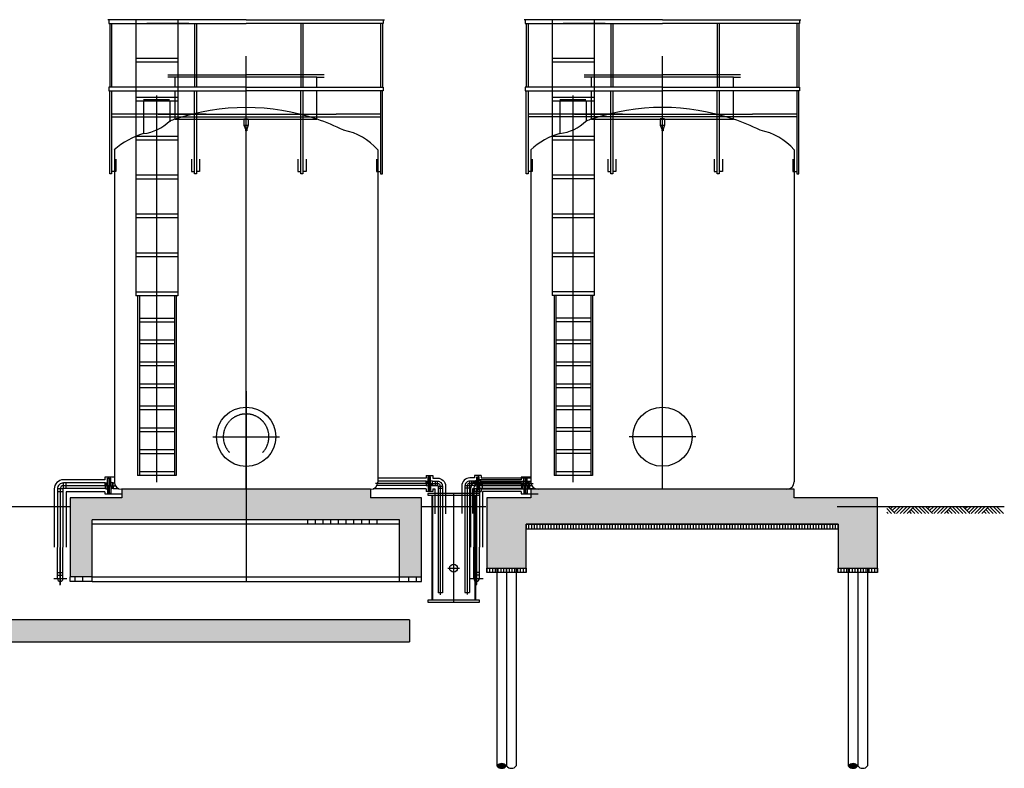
# Model space of a CAD drawing. Header units: metres. Extents: x -270273 to 328371, y -146885 to 591473.
# Tile 430 of 473: x 12842 to 24054, y 535711 to 544242. Entities that reach past the tile are written whole.
import ezdxf

# ---------------------------------------------------------------- set-up
doc = ezdxf.new("R2010")
doc.units = ezdxf.units.M
doc.linetypes.add('ACAD_ISO02W100', pattern=[15, 12, -3])
doc.layers.get('0').update_dxf_attribs({"color": 151})
for name, color, linetype in [('Iv-Hatch', 253, 'Continuous'), ('Iv-Lines 018', 1, 'Continuous'), ('Iv-status-bestaand', 90, 'Continuous'), ('Iv-status-nieuw', 170, 'Continuous'), ('Iv-status-sloop', 10, 'Continuous'), ('ZU_B_D_EB00--E-BETON~-_-----', 1, 'Continuous')]:
    doc.layers.add(name, color=color, linetype=linetype)

# ---------------------------------------------------------------- blocks, each defined once
blk = doc.blocks.new('Lavafilter VA')
for p, q in [((-1527, 5351), (-1568, 5351)), ((-1546, 5309), (-1546, 4582)), ((-1525, 5309), (-1525, 4582)), ((-1249, 5351), (-1249, 2206)), ((-645, 5351), (-1124, 5351)), ((-645, 5309), (-1124, 5309)), ((-770, 5350), (-770, 2206)), ((-581, 5309), (-581, 4582)), ((-560, 5309), (-560, 4582)), ((630, 5309), (630, 4582)), ((651, 5309), (651, 4582)), ((1537, 5309), (1537, 4582)), ((1538, 5351), (1580, 5351)), ((1558, 5309), (1558, 4582)), ((6, 4416), (6, 4935)), ((-770, 4908), (-1249, 4908)), ((-770, 4866), (-1249, 4866)), ((-884, 4722), (6, 4722)), ((896, 4722), (6, 4722)), ((-802, 4697), (-884, 4697)), ((813, 4697), (-802, 4697)), ((-802, 4582), (-802, 4697)), ((813, 4582), (813, 4697)), ((813, 4697), (896, 4697)), ((-1009, 82), (-1009, 4487)), ((-802, 4217), (-802, 4540)), ((813, 4217), (813, 4540)), ((-770, 4464), (-1249, 4464)), ((-770, 4423), (-1249, 4423)), ((-1161, 4443), (-867, 4443)), ((-1161, 4428), (-867, 4428)), ((6, 0), (6, 4416)), ((-449, 4275), (-1525, 4275)), ((-994, 4275), (1030, 4275)), ((1537, 4275), (1030, 4275)), ((1537, 4242), (-1525, 4242)), ((-802, 4217), (813, 4217)), ((31, 4219), (-19, 4219)), ((-19, 4219), (-19, 4148)), ((-19, 4148), (-1, 4105)), ((-19, 4148), (31, 4148)), ((31, 4148), (13, 4105)), ((31, 4219), (31, 4148)), ((-1, 4105), (6, 4105)), ((-1, 4105), (-1, 4085)), ((-1, 4085), (6, 4085)), ((13, 4105), (6, 4105)), ((13, 4085), (6, 4085)), ((13, 4105), (13, 4085)), ((-770, 4021), (-1249, 4021)), ((-770, 3979), (-1249, 3979)), ((-1494, 3868), (-1494, 115)), ((1506, 3868), (1506, 83)), ((-1479, 3763), (-1479, 3620)), ((-617, 3763), (-617, 3620)), ((-524, 3763), (-524, 3620)), ((595, 3763), (595, 3620)), ((688, 3763), (688, 3620)), ((1491, 3763), (1491, 3620)), ((-1479, 3620), (-1527, 3620)), ((-617, 3620), (-581, 3620)), ((-524, 3620), (-560, 3620)), ((595, 3620), (630, 3620)), ((688, 3620), (651, 3620)), ((1491, 3620), (1538, 3620)), ((-770, 3578), (-1249, 3578)), ((-770, 3536), (-1249, 3536)), ((-770, 3134), (-1249, 3134)), ((-770, 3093), (-1249, 3093)), ((-1494, 2762), (-1494, 115)), ((-770, 2691), (-1249, 2691)), ((-770, 2649), (-1249, 2649)), ((-770, 2248), (-1249, 2248)), ((-770, 2206), (-1249, 2206)), ((-1229, 2206), (-1229, 156)), ((-1209, 2206), (-1209, 156)), ((-809, 2206), (-809, 156)), ((-789, 2206), (-789, 156)), ((-809, 1948), (-1209, 1948)), ((-809, 1906), (-1209, 1906)), ((-809, 1698), (-1209, 1698)), ((-809, 1656), (-1209, 1656)), ((-809, 1448), (-1209, 1448)), ((-809, 1406), (-1209, 1406)), ((-809, 1198), (-1209, 1198)), ((-809, 1156), (-1209, 1156)), ((-809, 948), (-1209, 948)), ((-809, 906), (-1209, 906)), ((-809, 698), (-1209, 698)), ((-809, 656), (-1209, 656)), ((-374, 599), (386, 599)), ((-809, 448), (-1209, 448)), ((-809, 406), (-1209, 406)), ((-1494, 138), (-1601, 138)), ((-1601, 138), (-1601, 108)), ((-1572, 85), (-1572, 128)), ((-1572, 41), (-1572, 128)), ((-1572, 128), (-1557, 128)), ((-1557, 128), (-1557, 100)), ((-1557, 128), (-1557, 41)), ((-1536, 128), (-1551, 128)), ((-1551, 128), (-1551, 100)), ((-1551, 128), (-1551, 41)), ((-1536, 85), (-1536, 128)), ((-1536, 41), (-1536, 128)), ((-1494, 115), (-1494, 83)), ((-789, 156), (-1229, 156)), ((-809, 198), (-1209, 198)), ((1506, 116), (1506, 84)), ((2055, 156), (2131, 156)), ((2055, 156), (2055, 128)), ((2079, 100), (2079, 142)), ((2079, 67), (2079, 142)), ((2079, 142), (2091, 142)), ((2091, 142), (2091, 67)), ((2091, 142), (2091, 110)), ((2095, 142), (2095, 67)), ((2095, 142), (2095, 110)), ((2107, 142), (2095, 142)), ((2107, 100), (2107, 142)), ((2107, 67), (2107, 142)), ((2131, 156), (2131, 128)), ((-1599, 41), (-1599, 74)), ((-1599, 74), (-1589, 74)), ((-1599, 41), (-1599, 8)), ((-1599, 8), (-1589, 8)), ((-1589, 74), (-1575, 79)), ((-1589, 74), (-1589, 41)), ((-1589, 8), (-1589, 41)), ((-1589, 8), (-1575, 3)), ((-1572, 41), (-1572, -47)), ((-1554, 97), (-1557, 100)), ((-1557, -47), (-1557, 41)), ((-1554, 97), (-1551, 100)), ((-1554, 97), (-1554, 97)), ((-1554, 97), (-1554, 41)), ((-1554, 97), (-1554, 97)), ((-1554, 97), (-1554, 41)), ((-1554, -15), (-1554, 41)), ((-1554, -15), (-1554, 41)), ((-1554, 41), (-1475, 41)), ((-1551, -47), (-1551, 41)), ((-1536, 41), (-1536, -47)), ((-1519, 74), (-1532, 79)), ((-1519, 8), (-1532, 3)), ((-1509, 74), (-1519, 74)), ((-1519, 74), (-1519, 41)), ((-1519, 8), (-1519, 41)), ((-1509, 8), (-1519, 8)), ((-1509, 41), (-1509, 74)), ((-1509, 41), (-1509, 8)), ((1423, 0), (-1411, 0)), ((2074, 67), (1479, 67)), ((2055, 6), (2055, -26)), ((2057, 67), (2057, 91)), ((2057, 91), (2063, 91)), ((2057, 67), (2057, 43)), ((2057, 43), (2063, 43)), ((2063, 91), (2075, 96)), ((2063, 91), (2063, 67)), ((2063, 43), (2063, 67)), ((2063, 43), (2075, 38)), ((2079, 67), (2079, -8)), ((2079, 34), (2079, -8)), ((2093, 108), (2091, 110)), ((2091, -8), (2091, 67)), ((2093, 26), (2091, 24)), ((2091, -8), (2091, 24)), ((2093, 108), (2095, 110)), ((2093, 108), (2093, 67)), ((2093, 108), (2093, 108)), ((2093, 108), (2093, 108)), ((2093, 108), (2093, 67)), ((2093, 26), (2093, 67)), ((2093, 26), (2093, 67)), ((2093, 26), (2093, 26)), ((2093, 26), (2095, 24)), ((2093, 26), (2093, 26)), ((2093, 26), (2093, 26)), ((2093, 26), (2093, 26)), ((2095, -8), (2095, 67)), ((2095, -8), (2095, 24)), ((2107, 67), (2107, -8)), ((2107, 34), (2107, -8)), ((2123, 91), (2110, 96)), ((2123, 43), (2110, 38)), ((2129, 91), (2123, 91)), ((2123, 91), (2123, 67)), ((2123, 43), (2123, 67)), ((2129, 43), (2123, 43)), ((2129, 67), (2129, 91)), ((2129, 67), (2129, 43)), ((2131, 6), (2131, -26)), ((-1601, -27), (-1601, -52)), ((-1601, -52), (-1409, -52)), ((-1572, -3), (-1572, -47)), ((-1572, -47), (-1557, -47)), ((-1554, -15), (-1557, -18)), ((-1557, -47), (-1557, -18)), ((-1554, -15), (-1554, -15)), ((-1554, -15), (-1551, -18)), ((-1554, -15), (-1554, -15)), ((-1551, -47), (-1551, -18)), ((-1536, -47), (-1551, -47)), ((-1536, -3), (-1536, -47)), ((2131, -26), (2055, -26)), ((2079, -8), (2091, -8)), ((2107, -8), (2095, -8)), ((2119, -65), (2119, -1265)), ((2129, -65), (2129, -1265)), ((2369, -49), (2369, -1285)), ((2610, -65), (2610, -1265)), ((2619, -65), (2619, -1265)), ((2304, -899), (2434, -899)), ((2241, -1178), (2191, -1178))]:
    blk.add_line(p, q)
at = {"linetype": 'Continuous'}
for p, q in [((-2079, 4), (-2142, 4)), ((-2074, 9), (-2074, 72)), ((-2043, 9), (-2043, 72)), ((2161, 42), (2161, 92)), ((2186, 42), (2186, 92)), ((2191, 37), (2241, 37)), ((2191, 12), (2241, 12)), ((-2079, -27), (-2142, -27))]:
    blk.add_line(p, q, dxfattribs=at)
at = {"flags": 128}
for points in [[(6, 5351), (-1557, 5351), (-1557, 5309), (6, 5309)], [(6, 5351), (1568, 5351), (1568, 5309), (6, 5309)], [(6, 4582), (-1557, 4582), (-1557, 4540), (6, 4540)], [(-1525, 4540), (-1525, 3595), (-1546, 3595), (-1546, 4540)], [(-560, 4540), (-560, 3595), (-581, 3595), (-581, 4540)], [(6, 4582), (1568, 4582), (1568, 4540), (6, 4540)], [(651, 4540), (651, 3595), (630, 3595), (630, 4540)], [(1537, 4540), (1537, 3595), (1558, 3595), (1558, 4540)], [(-1509, 72), (-1493, 72)], [(-1509, 10), (-1450, 10)], [(2057, 43), (1495, 43)], [(2057, 91), (1506, 91)]]:
    blk.add_lwpolyline(points, dxfattribs=at)
for points in [[(-1161, 4428), (-1161, 4054)], [(-864, 4428), (-864, 4189)], [(2055, 7), (1451, 6)], [(2131, 6), (2155, 6), (2155, -278)], [(-1601, -27), (-2043, -27), (-2043, -661)], [(2191, -49), (2191, -1178)], [(2241, -49), (2241, -1178)]]:
    blk.add_lwpolyline(points)
for points in [[(2055, 128), (1506, 128, 0.414214)], [(2131, 128), (2186, 128, -0.414214), (2277, 37), (2277, -278)], [(-1601, 108), (-2074, 108, 0.414214), (-2178, 4), (-2178, -661)], [(-1599, 72), (-2074, 72, 0.414214), (-2142, 4), (-2142, -661)], [(-1554, 41), (-2074, 41, 0.414214), (-2111, 4), (-2111, -661)], [(-1599, 9), (-2074, 9, 0.414214), (-2079, 4), (-2079, -661)], [(2093, 67), (2186, 67, -0.414214), (2216, 37), (2216, -1201)], [(2123, 92), (2186, 92, -0.414214), (2241, 37), (2241, -49)], [(2123, 42), (2186, 42, -0.414214), (2191, 37), (2191, -49)]]:
    blk.add_lwpolyline(points, format="xyb")
for points in [[(2077, -65), (2662, -65), (2662, -49), (2077, -49)], [(2077, -1285), (2662, -1285), (2662, -1265), (2077, -1265)]]:
    blk.add_lwpolyline(points, close=True)
blk.add_circle((2369, -899), 45)
for centre, radius, start, end in [((6, 1852), 2499, 71.1462, 108.8538), ((-1222, 4562), 512, 276.838, 314.2497), ((6, 1852), 2500, 108.8538, 110.3691), ((6, 1852), 2500, 63.6122, 71.1462), ((-925, 3241), 847, 106.1774, 132.2491), ((986, 3415), 689, 41.0673, 79.0595), ((-1578, 85), 6, 292.2359, 0), ((-1578, -3), 6, 0, 67.7641), ((-1530, 85), 6, 180, 247.7641), ((-1530, -3), 6, 112.2359, 180), ((-1411, 83), 83.3, 180, 270), ((1423, 83), 83.3, 270, 0), ((2074, 100), 4.8, 291.1486, 0), ((2074, 34), 4.8, 0, 68.8514), ((2112, 100), 4.8, 180, 248.8514), ((2112, 34), 4.8, 111.1486, 180)]:
    blk.add_arc(centre, radius, start, end)
blk = doc.blocks.new('Lavafilter 2 front')
for p, q in [((-1527, 5351), (-1568, 5351)), ((-1546, 5309), (-1546, 4582)), ((-1525, 5309), (-1525, 4582)), ((-1249, 5351), (-1249, 2206)), ((-645, 5351), (-1124, 5351)), ((-645, 5309), (-1124, 5309)), ((-770, 5350), (-770, 2206)), ((-581, 5309), (-581, 4582)), ((-560, 5309), (-560, 4582)), ((630, 5309), (630, 4582)), ((651, 5309), (651, 4582)), ((1537, 5309), (1537, 4582)), ((1538, 5351), (1580, 5351)), ((1558, 5309), (1558, 4582)), ((6, 4416), (6, 4935)), ((-770, 4908), (-1249, 4908)), ((-770, 4866), (-1249, 4866)), ((-884, 4722), (6, 4722)), ((896, 4722), (6, 4722)), ((-802, 4697), (-884, 4697)), ((813, 4697), (-802, 4697)), ((-802, 4582), (-802, 4697)), ((813, 4582), (813, 4697)), ((813, 4697), (896, 4697)), ((-1009, 82), (-1009, 4487)), ((-802, 4217), (-802, 4540)), ((813, 4217), (813, 4540)), ((-770, 4464), (-1249, 4464)), ((-770, 4423), (-1249, 4423)), ((-1161, 4443), (-867, 4443)), ((-1161, 4428), (-867, 4428)), ((6, 0), (6, 4416)), ((-449, 4275), (-1525, 4275)), ((-994, 4275), (1030, 4275)), ((1537, 4275), (1030, 4275)), ((1537, 4242), (-1525, 4242)), ((-802, 4217), (813, 4217)), ((31, 4219), (-19, 4219)), ((-19, 4219), (-19, 4148)), ((-19, 4148), (-1, 4105)), ((-19, 4148), (31, 4148)), ((31, 4148), (13, 4105)), ((31, 4219), (31, 4148)), ((-1, 4105), (6, 4105)), ((-1, 4105), (-1, 4085)), ((-1, 4085), (6, 4085)), ((13, 4105), (6, 4105)), ((13, 4085), (6, 4085)), ((13, 4105), (13, 4085)), ((-770, 4021), (-1249, 4021)), ((-770, 3979), (-1249, 3979)), ((-1494, 3868), (-1494, 115)), ((1506, 3868), (1506, 83)), ((-1479, 3763), (-1479, 3620)), ((-617, 3763), (-617, 3620)), ((-524, 3763), (-524, 3620)), ((595, 3763), (595, 3620)), ((688, 3763), (688, 3620)), ((1491, 3763), (1491, 3620)), ((-1479, 3620), (-1527, 3620)), ((-617, 3620), (-581, 3620)), ((-524, 3620), (-560, 3620)), ((595, 3620), (630, 3620)), ((688, 3620), (651, 3620)), ((1491, 3620), (1538, 3620)), ((-770, 3578), (-1249, 3578)), ((-770, 3536), (-1249, 3536)), ((-770, 3134), (-1249, 3134)), ((-770, 3093), (-1249, 3093)), ((-1494, 2762), (-1494, 115)), ((-770, 2691), (-1249, 2691)), ((-770, 2649), (-1249, 2649)), ((-770, 2248), (-1249, 2248)), ((-770, 2206), (-1249, 2206)), ((-1229, 2206), (-1229, 156)), ((-1209, 2206), (-1209, 156)), ((-809, 2206), (-809, 156)), ((-789, 2206), (-789, 156)), ((-809, 1948), (-1209, 1948)), ((-809, 1906), (-1209, 1906)), ((-809, 1698), (-1209, 1698)), ((-809, 1656), (-1209, 1656)), ((-809, 1448), (-1209, 1448)), ((-809, 1406), (-1209, 1406)), ((-809, 1198), (-1209, 1198)), ((-809, 1156), (-1209, 1156)), ((-809, 948), (-1209, 948)), ((-809, 906), (-1209, 906)), ((-809, 698), (-1209, 698)), ((-809, 656), (-1209, 656)), ((-374, 599), (386, 599)), ((-809, 448), (-1209, 448)), ((-809, 406), (-1209, 406)), ((-2057, 156), (-2133, 156)), ((-2133, 156), (-2133, 128)), ((-2109, 100), (-2109, 142)), ((-2109, 67), (-2109, 142)), ((-2109, 142), (-2097, 142)), ((-2097, 142), (-2097, 67)), ((-2097, 142), (-2097, 110)), ((-2093, 142), (-2093, 67)), ((-2093, 142), (-2093, 110)), ((-2081, 142), (-2093, 142)), ((-2081, 100), (-2081, 142)), ((-2081, 67), (-2081, 142)), ((-2057, 156), (-2057, 128)), ((-1494, 138), (-1601, 138)), ((-1601, 138), (-1601, 108)), ((-1572, 85), (-1572, 128)), ((-1572, 41), (-1572, 128)), ((-1572, 128), (-1557, 128)), ((-1557, 128), (-1557, 100)), ((-1557, 128), (-1557, 41)), ((-1536, 128), (-1551, 128)), ((-1551, 128), (-1551, 100)), ((-1551, 128), (-1551, 41)), ((-1536, 85), (-1536, 128)), ((-1536, 41), (-1536, 128)), ((-1494, 116), (-1494, 84)), ((-1494, 115), (-1494, 83)), ((-789, 156), (-1229, 156)), ((-809, 198), (-1209, 198)), ((-2133, 6), (-2133, -26)), ((-2131, 67), (-2131, 91)), ((-2131, 91), (-2125, 91)), ((-2131, 67), (-2131, 43)), ((-2131, 43), (-2125, 43)), ((-2125, 91), (-2112, 96)), ((-2125, 91), (-2125, 67)), ((-2125, 43), (-2125, 67)), ((-2125, 43), (-2112, 38)), ((-2109, 67), (-2109, -8)), ((-2109, 34), (-2109, -8)), ((-2095, 108), (-2097, 110)), ((-2097, -8), (-2097, 67)), ((-2095, 26), (-2097, 24)), ((-2097, -8), (-2097, 24)), ((-2095, 108), (-2093, 110)), ((-2095, 108), (-2095, 67)), ((-2095, 108), (-2095, 108)), ((-2095, 108), (-2095, 108)), ((-2095, 108), (-2095, 67)), ((-2095, 26), (-2095, 67)), ((-2095, 26), (-2095, 67)), ((-2095, 67), (-1467, 67)), ((-2095, 26), (-2095, 26)), ((-2095, 26), (-2095, 26)), ((-2095, 26), (-2095, 26)), ((-2095, 26), (-2093, 24)), ((-2095, 26), (-2095, 26)), ((-2093, -8), (-2093, 67)), ((-2093, -8), (-2093, 24)), ((-2081, 67), (-2081, -8)), ((-2081, 34), (-2081, -8)), ((-2065, 91), (-2077, 96)), ((-2065, 43), (-2077, 38)), ((-2059, 91), (-2065, 91)), ((-2065, 91), (-2065, 67)), ((-2065, 43), (-2065, 67)), ((-2059, 43), (-2065, 43)), ((-2059, 67), (-2059, 91)), ((-2059, 67), (-2059, 43)), ((-2057, 6), (-2057, -26)), ((-1599, 41), (-1599, 74)), ((-1599, 74), (-1589, 74)), ((-1599, 41), (-1599, 8)), ((-1599, 8), (-1589, 8)), ((-1589, 74), (-1575, 79)), ((-1589, 74), (-1589, 41)), ((-1589, 8), (-1589, 41)), ((-1589, 8), (-1575, 3)), ((-1572, 41), (-1572, -47)), ((-1554, 97), (-1557, 100)), ((-1557, -47), (-1557, 41)), ((-1554, 97), (-1551, 100)), ((-1554, 97), (-1554, 97)), ((-1554, 97), (-1554, 41)), ((-1554, 97), (-1554, 97)), ((-1554, 97), (-1554, 41)), ((-1554, -15), (-1554, 41)), ((-1554, -15), (-1554, 41)), ((-1554, 41), (-1475, 41)), ((-1551, -47), (-1551, 41)), ((-1536, 41), (-1536, -47)), ((-1519, 74), (-1532, 79)), ((-1519, 8), (-1532, 3)), ((-1509, 74), (-1519, 74)), ((-1519, 74), (-1519, 41)), ((-1519, 8), (-1519, 41)), ((-1509, 8), (-1519, 8)), ((-1509, 41), (-1509, 74)), ((-1509, 41), (-1509, 8)), ((1423, 0), (-1411, 0)), ((-2133, -26), (-2057, -26)), ((-2109, -8), (-2097, -8)), ((-2081, -8), (-2093, -8)), ((-1601, -27), (-1601, -52)), ((-1601, -52), (-1409, -52)), ((-1572, -3), (-1572, -47)), ((-1572, -47), (-1557, -47)), ((-1554, -15), (-1557, -18)), ((-1557, -47), (-1557, -18)), ((-1554, -15), (-1554, -15)), ((-1554, -15), (-1551, -18)), ((-1554, -15), (-1554, -15)), ((-1551, -47), (-1551, -18)), ((-1536, -47), (-1551, -47)), ((-1536, -3), (-1536, -47)), ((-2243, -1178), (-2193, -1178))]:
    blk.add_line(p, q)
at = {"linetype": 'Continuous'}
for p, q in [((-2193, 37), (-2243, 37)), ((-2193, 12), (-2243, 12)), ((-2188, 42), (-2188, 92)), ((-2163, 42), (-2163, 92)), ((-2079, 4), (-2142, 4)), ((-2074, 9), (-2074, 72)), ((-2043, 9), (-2043, 72)), ((-2079, -27), (-2142, -27))]:
    blk.add_line(p, q, dxfattribs=at)
at = {"flags": 128}
for points in [[(6, 5351), (-1557, 5351), (-1557, 5309), (6, 5309)], [(6, 5351), (1568, 5351), (1568, 5309), (6, 5309)], [(6, 4582), (-1557, 4582), (-1557, 4540), (6, 4540)], [(-1525, 4540), (-1525, 3595), (-1546, 3595), (-1546, 4540)], [(-560, 4540), (-560, 3595), (-581, 3595), (-581, 4540)], [(6, 4582), (1568, 4582), (1568, 4540), (6, 4540)], [(651, 4540), (651, 3595), (630, 3595), (630, 4540)], [(1537, 4540), (1537, 3595), (1558, 3595), (1558, 4540)], [(-2059, 91), (-1494, 91)], [(-2059, 43), (-1483, 43)], [(-1509, 72), (-1493, 72)], [(-1509, 10), (-1450, 10)]]:
    blk.add_lwpolyline(points, dxfattribs=at)
for points in [[(-1161, 4428), (-1161, 4054)], [(-864, 4428), (-864, 4189)], [(-2133, 6), (-2157, 6), (-2157, -278)], [(-2057, 6), (-1439, 6)], [(-2243, -49), (-2243, -1178)], [(-2193, -49), (-2193, -1178)], [(-1601, -27), (-2043, -27), (-2043, -661)]]:
    blk.add_lwpolyline(points)
for points in [[(-2133, 128), (-2188, 128, 0.414214), (-2279, 37), (-2279, -278)], [(-2057, 128), (-1494, 128, -0.414214)], [(-2125, 92), (-2188, 92, 0.414214), (-2243, 37), (-2243, -49)], [(-2095, 67), (-2188, 67, 0.414214), (-2218, 37), (-2218, -1201)], [(-2125, 42), (-2188, 42, 0.414214), (-2193, 37), (-2193, -49)], [(-1601, 108), (-2074, 108, 0.414214), (-2178, 4), (-2178, -661)], [(-1599, 72), (-2074, 72, 0.414214), (-2142, 4), (-2142, -661)], [(-1554, 41), (-2074, 41, 0.414214), (-2111, 4), (-2111, -661)], [(-1599, 9), (-2074, 9, 0.414214), (-2079, 4), (-2079, -661)]]:
    blk.add_lwpolyline(points, format="xyb")
for centre, radius, start, end in [((6, 1852), 2499, 71.1462, 108.8538), ((-1222, 4562), 512, 276.838, 314.2497), ((6, 1852), 2500, 108.8538, 110.3691), ((6, 1852), 2500, 63.6122, 71.1462), ((-925, 3241), 847, 106.1774, 132.2491), ((986, 3415), 689, 41.0673, 79.0595), ((-2114, 100), 4.8, 291.1486, 0), ((-2114, 34), 4.8, 0, 68.8514), ((-2076, 100), 4.8, 180, 248.8514), ((-2076, 34), 4.8, 111.1486, 180), ((-1578, 85), 6, 292.2359, 0), ((-1578, -3), 6, 0, 67.7641), ((-1530, 85), 6, 180, 247.7641), ((-1530, -3), 6, 112.2359, 180), ((-1411, 83), 83.3, 180, 270), ((1423, 83), 83.3, 270, 0)]:
    blk.add_arc(centre, radius, start, end)

msp = doc.modelspace()

# ---------------------------------------------------------------- hatches: boundary and pattern name
at = {"layer": 'Iv-Hatch'}
h = msp.add_hatch(color=256, dxfattribs=at)
h.dxf.hatch_style = 1
h.paths.add_polyline_path([(17166.4462, 538541.4402), (17166.4462, 537891.4402), (17416.4462, 537891.4402), (17416.4462, 538791.4402), (16835.3304, 538791.4402), (16835.3304, 538891.4402), (14005.3304, 538891.4402), (14005.3304, 538791.4402), (13416.4462, 538791.4402), (13416.4462, 537891.4402), (13666.4462, 537891.4402), (13666.4462, 538541.4402)])
h = msp.add_hatch(color=256, dxfattribs=at)
h.dxf.hatch_style = 1
h.paths.add_polyline_path([(17281.0782, 537401.4402), (7781.0782, 537401.4402), (7781.0782, 537151.4402), (17281.0782, 537151.4402)])
at = {"layer": 'Iv-status-nieuw'}
h = msp.add_hatch(color=253, dxfattribs=at)
h.dxf.hatch_style = 1
h.paths.add_polyline_path([(22161.1431, 537991.4402), (22611.1431, 537991.4402), (22611.1431, 538791.4402), (21661.1431, 538791.4402), (21661.1431, 538891.4402), (18661.1431, 538891.4402), (18661.1431, 538791.4402), (18161.1431, 538791.4402), (18161.1431, 537991.4402), (18610.617, 537991.4402), (18611.1431, 538491.4402), (22161.1431, 538491.4402)])
at = {"layer": 'Iv-status-nieuw', "true_color": 0x636466}
h = msp.add_hatch(dxfattribs=at)
h.set_pattern_fill('ANSI31', color=251, scale=10, angle=45)
h.set_pattern_definition([(90, (-4123.978, 443752.782), (-31.75, 5e-15), [])])
h.paths.add_polyline_path([(18386.1431, 537991.4402), (18161.1431, 537991.4402), (18161.1431, 537941.4402), (18386.1431, 537941.4402)])
h.paths.add_polyline_path([(18611.1431, 537991.4402), (18386.1431, 537991.4402), (18386.1431, 537941.4402), (18611.1431, 537941.4402)])
h.paths.add_polyline_path([(22161.1431, 538491.4402), (18611.1431, 538491.4402), (18611.1431, 538441.4402), (22161.1431, 538441.4402)])
h.paths.add_polyline_path([(22386.1431, 537991.4402), (22161.1431, 537991.4402), (22161.1431, 537941.4402), (22386.1431, 537941.4402)])
h.paths.add_polyline_path([(22611.1431, 537991.4402), (22386.1431, 537991.4402), (22386.1431, 537941.4402), (22611.1431, 537941.4402)])
at = {"layer": 'Iv-status-nieuw'}
h = msp.add_hatch(color=253, dxfattribs=at)
h.dxf.hatch_style = 1
h.paths.add_polyline_path([(18386.1431, 535737.313, 0.4863167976), (18276.6431, 535737.313, 0.4863167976)])
h = msp.add_hatch(color=253, dxfattribs=at)
h.dxf.hatch_style = 1
h.paths.add_polyline_path([(22386.1431, 535737.313, 0.4863167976), (22276.6431, 535737.313, 0.4863167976)])

# ---------------------------------------------------------------- linework, layer by layer
at = {"layer": 'Iv-Hatch'}
for p, q in [((13416.4462, 538691.4402), (12581.0782, 538691.4402)), ((18151.3892, 538691.4402), (17416.4462, 538691.4402)), ((24053.6873, 538691.4402), (22151.3892, 538691.4402)), ((22714.5864, 538671.4402), (22769.5864, 538616.4402)), ((22714.5864, 538631.4402), (22729.5864, 538616.4402)), ((22734.5864, 538691.4402), (22809.5864, 538616.4402)), ((22782.221, 538691.4402), (22758.4037, 538667.6229)), ((22822.221, 538691.4402), (22778.4037, 538647.6229)), ((22862.221, 538691.4402), (22798.4037, 538627.6229)), ((22902.221, 538691.4402), (22827.221, 538616.4402)), ((22942.221, 538691.4402), (22867.221, 538616.4402)), ((22982.221, 538691.4402), (22907.221, 538616.4402)), ((23022.221, 538691.4402), (22947.221, 538616.4402)), ((22971.0383, 538640.2575), (22994.8555, 538616.4402)), ((22991.0383, 538660.2575), (23034.8555, 538616.4402)), ((23011.0383, 538680.2575), (23074.8555, 538616.4402)), ((23039.8555, 538691.4402), (23114.8555, 538616.4402)), ((23079.8555, 538691.4402), (23154.8555, 538616.4402)), ((23119.8555, 538691.4402), (23194.8555, 538616.4402)), ((23159.8555, 538691.4402), (23234.8555, 538616.4402)), ((23207.4901, 538691.4402), (23183.6728, 538667.6229)), ((23247.4901, 538691.4402), (23203.6728, 538647.6229)), ((23287.4901, 538691.4402), (23223.6728, 538627.6229)), ((23327.4901, 538691.4402), (23252.4901, 538616.4402)), ((23367.4901, 538691.4402), (23292.4901, 538616.4402)), ((23407.4901, 538691.4402), (23332.4901, 538616.4402)), ((23447.4901, 538691.4402), (23372.4901, 538616.4402)), ((23396.3074, 538640.2575), (23420.1247, 538616.4402)), ((23416.3074, 538660.2575), (23460.1247, 538616.4402)), ((23436.3074, 538680.2575), (23500.1247, 538616.4402)), ((23465.1247, 538691.4402), (23540.1247, 538616.4402)), ((23505.1247, 538691.4402), (23580.1247, 538616.4402)), ((23545.1247, 538691.4402), (23620.1247, 538616.4402)), ((23585.1247, 538691.4402), (23660.1247, 538616.4402)), ((23632.7592, 538691.4402), (23608.9419, 538667.6229)), ((23672.7592, 538691.4402), (23628.9419, 538647.6229)), ((23712.7592, 538691.4402), (23648.9419, 538627.6229)), ((23752.7592, 538691.4402), (23677.7592, 538616.4402)), ((23792.7592, 538691.4402), (23717.7592, 538616.4402)), ((23832.7592, 538691.4402), (23757.7592, 538616.4402)), ((23872.7592, 538691.4402), (23797.7592, 538616.4402)), ((23821.5765, 538640.2575), (23845.3938, 538616.4402)), ((23841.5765, 538660.2575), (23885.3938, 538616.4402)), ((23861.5765, 538680.2575), (23925.3938, 538616.4402)), ((23890.3938, 538691.4402), (23965.3938, 538616.4402)), ((23930.3938, 538691.4402), (24005.3938, 538616.4402)), ((23970.3938, 538691.4402), (24045.3938, 538616.4402))]:
    msp.add_line(p, q, dxfattribs=at)
at = {"layer": 'Iv-Lines 018'}
for p, q in [((14005.3304, 538891.4402), (14005.3304, 538791.4402)), ((16835.3304, 538891.4402), (14005.3304, 538891.4402)), ((16835.3304, 538891.4402), (16835.3304, 538791.4402)), ((14005.3304, 538791.4402), (13416.4462, 538791.4402)), ((13416.4462, 538791.4402), (13416.4462, 537891.4402)), ((17416.4462, 538791.4402), (16835.3304, 538791.4402)), ((17416.4462, 537891.4402), (17416.4462, 538791.4402)), ((17166.4462, 538541.4402), (13666.4462, 538541.4402)), ((13666.4462, 537891.4402), (13666.4462, 538541.4402)), ((17166.4462, 538491.4402), (13666.4462, 538491.4402)), ((16123.9462, 538491.4402), (16123.9462, 538541.4402)), ((16211.4462, 538491.4402), (16211.4462, 538541.4402)), ((16298.9462, 538491.4402), (16298.9462, 538541.4402)), ((16386.4462, 538491.4402), (16386.4462, 538541.4402)), ((16473.9462, 538491.4402), (16473.9462, 538541.4402)), ((16561.4462, 538491.4402), (16561.4462, 538541.4402)), ((16648.9462, 538491.4402), (16648.9462, 538541.4402)), ((16736.4462, 538491.4402), (16736.4462, 538541.4402)), ((16823.9462, 538491.4402), (16823.9462, 538541.4402)), ((16911.4462, 538491.4402), (16911.4462, 538541.4402)), ((17166.4462, 537891.4402), (17166.4462, 538541.4402)), ((13416.4462, 537841.4402), (13416.4462, 537891.4402)), ((13666.4462, 537891.4402), (13416.4462, 537891.4402)), ((13666.4462, 537841.4402), (13416.4462, 537841.4402)), ((13473.9462, 537841.4402), (13473.9462, 537891.4402)), ((13561.4462, 537841.4402), (13561.4462, 537891.4402)), ((13666.4462, 537841.4402), (13666.4462, 537891.4402)), ((13666.4462, 537891.4402), (17166.4462, 537891.4402)), ((13666.4462, 537841.4402), (17166.4462, 537841.4402)), ((17166.4462, 537841.4402), (17166.4462, 537891.4402)), ((17166.4462, 537891.4402), (17416.4462, 537891.4402)), ((17166.4462, 537841.4402), (17416.4462, 537841.4402)), ((17271.4462, 537841.4402), (17271.4462, 537891.4402)), ((17358.9462, 537841.4402), (17358.9462, 537891.4402)), ((17416.4462, 537841.4402), (17416.4462, 537891.4402))]:
    msp.add_line(p, q, dxfattribs=at)
at = {"layer": 'Iv-status-bestaand'}
for p, q in [((13303.9267, 538229.0887), (13303.9267, 537804.0423)), ((13229.3409, 537872.7955), (13379.3409, 537872.7955))]:
    msp.add_line(p, q, dxfattribs=at)
at = {"layer": 'Iv-status-bestaand', "linetype": 'Continuous'}
for p, q in [((13335.4267, 537940.2955), (13272.4267, 537940.2955)), ((13335.4267, 537909.2955), (13272.4267, 537909.2955))]:
    msp.add_line(p, q, dxfattribs=at)
at = {"layer": 'Iv-status-bestaand'}
for points in [[(13272.4267, 537872.7955), (13272.4267, 538229.0887, 0.4142135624)], [(13303.9267, 537797.7955), (13303.9267, 538229.0887, 0.4142135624)], [(13335.4267, 537872.7955), (13335.4267, 538229.0887, 0.4142135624)]]:
    msp.add_lwpolyline(points, format="xyb", dxfattribs=at)
msp.add_circle((15420.3304, 539489.1121), 337.5, dxfattribs=at)
msp.add_arc((13303.9267, 537872.7955), 31.5, 180, 0, dxfattribs=at)
at = {"layer": 'Iv-status-nieuw'}
for p, q in [((18044.7394, 538230.0493), (18044.7394, 537805.0029)), ((18276.6431, 537991.4402), (18276.6431, 535737.313)), ((18386.1431, 537991.4402), (18386.1431, 535737.313)), ((18495.6431, 537991.4402), (18495.6431, 535737.313)), ((22276.6431, 537991.4402), (22276.6431, 535737.313)), ((22386.1431, 537991.4402), (22386.1431, 535737.313)), ((22495.6431, 537991.4402), (22495.6431, 535737.313)), ((17970.1535, 537873.7561), (18120.1535, 537873.7561))]:
    msp.add_line(p, q, dxfattribs=at)
at = {"layer": 'Iv-status-nieuw', "linetype": 'Continuous'}
for p, q in [((18076.2394, 537941.2561), (18013.2394, 537941.2561)), ((18076.2394, 537910.2561), (18013.2394, 537910.2561))]:
    msp.add_line(p, q, dxfattribs=at)
at = {"layer": 'Iv-status-nieuw'}
for points in [[(22611.1431, 537991.4402), (22611.1431, 538491.4402), (22611.1431, 538791.4402), (21661.1431, 538791.4402), (21661.1431, 538891.4402), (18661.1431, 538891.4402), (18661.1431, 538791.4402), (18161.1431, 538791.4402), (18161.1431, 538491.4402), (18161.1431, 537991.4402), (18611.1431, 537991.4402), (18611.1431, 538491.4402), (22161.1431, 538491.4402), (22161.1431, 537991.4402)], [(18611.1431, 538491.4402), (18611.1431, 538441.4402), (22161.1431, 538441.4402), (22161.1431, 538491.4402)]]:
    msp.add_lwpolyline(points, close=True, dxfattribs=at)
for points in [[(18013.2394, 537873.7561), (18013.2394, 538230.0493, 0.4142135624)], [(18044.7394, 537798.7561), (18044.7394, 538230.0493, 0.4142135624)], [(18076.2394, 537873.7561), (18076.2394, 538230.0493, 0.4142135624)]]:
    msp.add_lwpolyline(points, format="xyb", dxfattribs=at)
for points in [[(18161.1431, 537941.4402), (18161.1431, 537991.4402), (18611.1431, 537991.4402), (18611.1431, 537941.4402), (18161.1431, 537941.4402)], [(22161.1431, 537941.4402), (22161.1431, 537991.4402), (22611.1431, 537991.4402), (22611.1431, 537941.4402), (22161.1431, 537941.4402)]]:
    msp.add_lwpolyline(points, dxfattribs=at)
msp.add_circle((20161.1431, 539490.0727), 337.5, dxfattribs=at)
for centre, radius, start, end in [((18044.7394, 537873.7561), 31.5, 180, 0), ((18331.3931, 535694.3354), 69.6034, 38.13113369, 141.86886631), ((18331.3931, 535780.2905), 69.6034, 218.13113369, 321.86886631), ((18440.8931, 535780.2905), 69.6034, 218.13113369, 321.86886631), ((22331.3931, 535694.3354), 69.6034, 38.13113369, 141.86886631), ((22331.3931, 535780.2905), 69.6034, 218.13113369, 321.86886631), ((22440.8931, 535780.2905), 69.6034, 218.13113369, 321.86886631)]:
    msp.add_arc(centre, radius, start, end, dxfattribs=at)
at = {"layer": 'Iv-status-sloop'}
msp.add_line((15420.3304, 540009.5111), (15420.3304, 537838.2303), dxfattribs=at)
at = {"layer": 'Iv-status-sloop', "linetype": 'ACAD_ISO02W100'}
msp.add_arc((15420.3304, 539489.1121), 259.8745, 316.91595201, 223.08404799, dxfattribs=at)
at = {"layer": 'ZU_B_D_EB00--E-BETON~-_-----'}
for p, q in [((17281.0782, 537401.4402), (12581.0782, 537401.4402)), ((17281.0782, 537401.4402), (17281.0782, 537151.4402)), ((12581.0782, 537151.4402), (17281.0782, 537151.4402))]:
    msp.add_line(p, q, dxfattribs=at)

# ---------------------------------------------------------------- block references
at = {"layer": 'Iv-status-bestaand'}
msp.add_blockref('Lavafilter VA', (15414.4608, 538890.4796), dxfattribs=at)
at = {"layer": 'Iv-status-nieuw'}
msp.add_blockref('Lavafilter 2 front', (20155.2735, 538891.4402), dxfattribs=at)

doc.saveas('drawing.dxf')
